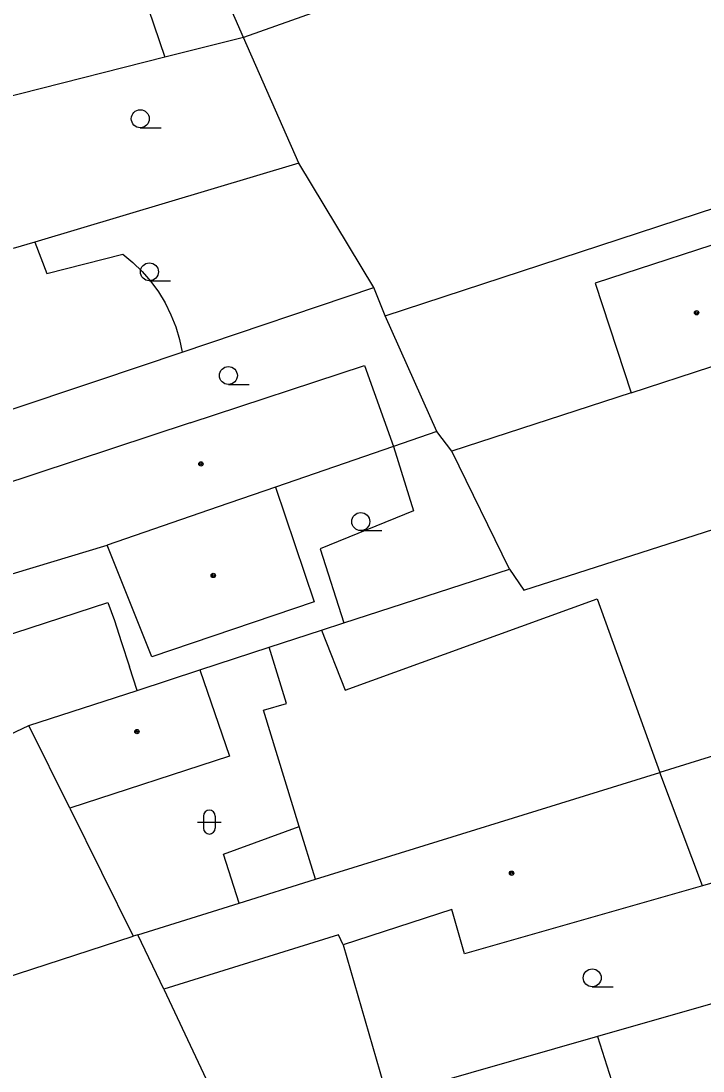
# Model space of a CAD drawing. Extents: x -595546 to -593986, y -1160845 to -1159202.
# Drawn here: x -595438.29 to -595409.79, y -1160147.77 to -1160103.93 of the extents above; entities that cross this region are included whole.
import ezdxf

# ---------------------------------------------------------------- set-up
doc = ezdxf.new("R2010")
doc.units = 0
for name, color, linetype in [('DOP - budovy nerozlisene - VP', 7, 'Continuous'), ('DOP - kresba z DSPS bez souradnic', 7, 'Continuous'), ('DOP - ploty', 7, 'Continuous'), ('DOP - rozhrani ploch obecne', 7, 'Continuous'), ('Level 36', 7, 'Continuous'), ('Level 39', 7, 'Continuous'), ('TM - budovy zdene_ betonove - VP', 7, 'Continuous'), ('TM - letecke snimky - pomocna linie', 7, 'Continuous')]:
    doc.layers.add(name, color=color, linetype=linetype)

msp = doc.modelspace()

# ---------------------------------------------------------------- linework, layer by layer
at = {"layer": 'DOP - budovy nerozlisene - VP'}
for points in [[(-595407.63, -1160112.7), (-595414.29, -1160114.87)], [(-595414.29, -1160114.87), (-595412.79, -1160119.45)], [(-595412.79, -1160119.45), (-595406.14, -1160117.28)]]:
    msp.add_lwpolyline(points, dxfattribs=at)
at = {"layer": 'DOP - kresba z DSPS bez souradnic'}
for points in [[(-595429.83, -1160138.71), (-595426.66, -1160137.56)], [(-595429.17, -1160140.76), (-595429.83, -1160138.71)]]:
    msp.add_lwpolyline(points, dxfattribs=at)
at = {"layer": 'DOP - ploty'}
for points in [[(-595428.99, -1160104.61), (-595433.28, -1160094.83)], [(-595412.55, -1160098.79), (-595428.99, -1160104.61)]]:
    msp.add_lwpolyline(points, dxfattribs=at)
at = {"layer": 'DOP - rozhrani ploch obecne'}
for points in [[(-595423.07, -1160116.24), (-595371.72, -1160099.41)], [(-595428.99, -1160104.61), (-595432.28, -1160105.44)], [(-595426.68, -1160109.87), (-595428.99, -1160104.61)], [(-595432.28, -1160105.44), (-595438.3, -1160106.97), (-595440.11, -1160107.43)], [(-595426.68, -1160109.87), (-595437.7, -1160113.16)], [(-595423.55, -1160115.05), (-595426.68, -1160109.87)], [(-595437.7, -1160113.16), (-595438.61, -1160113.43)], [(-595417.28, -1160127.69), (-595375.02, -1160114.13)], [(-595431.55, -1160117.75), (-595423.55, -1160115.05)], [(-595423.07, -1160116.24), (-595423.55, -1160115.05)], [(-595420.91, -1160121.07), (-595423.07, -1160116.24)], [(-595435.12, -1160118.95), (-595431.55, -1160117.75)], [(-595438.99, -1160120.25), (-595435.12, -1160118.95)], [(-595412.79, -1160119.45), (-595420.28, -1160121.89)], [(-595420.91, -1160121.07), (-595422.72, -1160121.69)], [(-595420.28, -1160121.89), (-595420.91, -1160121.07)], [(-595367.03, -1160121.46), (-595411.59, -1160135.3)], [(-595417.88, -1160126.81), (-595420.28, -1160121.89)], [(-595424.8, -1160129.06), (-595417.88, -1160126.81)], [(-595417.88, -1160126.81), (-595417.28, -1160127.69)], [(-595425.73, -1160129.36), (-595424.8, -1160129.06)], [(-595427.91, -1160130.07), (-595425.73, -1160129.36)], [(-595430.81, -1160131.02), (-595427.91, -1160130.07)], [(-595427.19, -1160132.43), (-595427.91, -1160130.07)], [(-595428.16, -1160132.71), (-595427.19, -1160132.43)], [(-595426.66, -1160137.56), (-595428.16, -1160132.71)], [(-595425.98, -1160139.76), (-595426.66, -1160137.56)], [(-595404.47, -1160138.51), (-595409.81, -1160140.04)], [(-595402.95, -1160143.11), (-595414.2, -1160146.33)], [(-595414.2, -1160146.33), (-595422.98, -1160148.85)], [(-595414.2, -1160146.33), (-595412.35, -1160152.15)]]:
    msp.add_lwpolyline(points, dxfattribs=at)
at = {"layer": 'Level 36'}
for p, q in [((-595433.3, -1160108.385), (-595432.425, -1160108.385)), ((-595432.92, -1160114.775), (-595432.045, -1160114.775)), ((-595429.62, -1160119.105), (-595428.745, -1160119.105)), ((-595424.09, -1160125.205), (-595423.215, -1160125.205)), ((-595430.916, -1160137.376), (-595429.916, -1160137.376)), ((-595430.666, -1160137.126), (-595430.666, -1160137.626)), ((-595430.166, -1160137.126), (-595430.166, -1160137.626)), ((-595414.42, -1160144.255), (-595413.545, -1160144.255))]:
    msp.add_line(p, q, dxfattribs=at)
for centre in [(-595433.3, -1160108.01), (-595432.92, -1160114.4), (-595429.62, -1160118.73), (-595424.09, -1160124.83), (-595414.42, -1160143.88)]:
    msp.add_circle(centre, 0.375, dxfattribs=at)
for centre, start, end in [((-595430.416, -1160137.126), 0, 180), ((-595430.416, -1160137.626), 180, 0)]:
    msp.add_arc(centre, 0.25, start, end, dxfattribs=at)
at = {"layer": 'Level 39'}
for centre, radius in [((-595410.06, -1160116.11), 0.09), ((-595410.06, -1160116.11), 0.0398), ((-595430.77, -1160122.42), 0.09), ((-595430.77, -1160122.42), 0.0398), ((-595430.25, -1160127.08), 0.09), ((-595430.25, -1160127.08), 0.0398), ((-595433.44, -1160133.6), 0.09), ((-595433.44, -1160133.6), 0.0398), ((-595417.79, -1160139.51), 0.09), ((-595417.79, -1160139.51), 0.0398)]:
    msp.add_circle(centre, radius, dxfattribs=at)
at = {"layer": 'TM - budovy zdene_ betonove - VP'}
for points in [[(-595431.22, -1160120.7), (-595423.94, -1160118.31)], [(-595423.94, -1160118.31), (-595422.72, -1160121.69)], [(-595431.22, -1160120.7), (-595442.49, -1160124.42)], [(-595422.72, -1160121.69), (-595427.65, -1160123.39)], [(-595427.65, -1160123.39), (-595430.05, -1160124.21)], [(-595427.65, -1160123.39), (-595426.03, -1160128.18)], [(-595430.05, -1160124.21), (-595434.69, -1160125.81)], [(-595440.88, -1160127.68), (-595434.69, -1160125.81)], [(-595432.82, -1160130.47), (-595434.69, -1160125.81)], [(-595426.03, -1160128.18), (-595432.82, -1160130.47)], [(-595434.38, -1160128.96), (-595434.1, -1160129.83)], [(-595434.1, -1160129.83), (-595433.75, -1160130.89)], [(-595433.43, -1160131.88), (-595433.75, -1160130.89)], [(-595433.43, -1160131.88), (-595430.81, -1160131.02)], [(-595430.81, -1160131.02), (-595429.57, -1160134.63)], [(-595437.96, -1160133.35), (-595433.43, -1160131.88)], [(-595446.97, -1160137.6), (-595437.96, -1160133.35)], [(-595436.25, -1160136.79), (-595437.96, -1160133.35)], [(-595429.57, -1160134.63), (-595436.25, -1160136.79)], [(-595425.98, -1160139.76), (-595411.59, -1160135.3)], [(-595409.81, -1160140.04), (-595411.59, -1160135.3)], [(-595436.25, -1160136.79), (-595433.6, -1160142.14)], [(-595429.17, -1160140.76), (-595425.98, -1160139.76)], [(-595409.81, -1160140.04), (-595419.75, -1160142.88)], [(-595433.4, -1160142.08), (-595429.17, -1160140.76)], [(-595420.29, -1160141.02), (-595424.82, -1160142.5)], [(-595419.75, -1160142.88), (-595420.29, -1160141.02)], [(-595443.28, -1160145.28), (-595433.6, -1160142.14)], [(-595433.4, -1160142.08), (-595433.6, -1160142.14)], [(-595432.32, -1160144.36), (-595433.4, -1160142.08)], [(-595425.02, -1160142.09), (-595432.32, -1160144.36)], [(-595424.82, -1160142.5), (-595425.02, -1160142.09)], [(-595432.32, -1160144.36), (-595429.33, -1160150.68)]]:
    msp.add_lwpolyline(points, dxfattribs=at)
at = {"layer": 'TM - letecke snimky - pomocna linie'}
for points in [[(-595445.51, -1160096.05), (-595438.36, -1160093.42), (-595435.51, -1160095.93), (-595432.28, -1160105.44)], [(-595437.7, -1160113.16), (-595437.21, -1160114.47), (-595434.03, -1160113.67)], [(-595434.03, -1160113.67), (-595433.61, -1160114.01), (-595433.22, -1160114.39), (-595432.86, -1160114.8), (-595432.54, -1160115.24), (-595432.26, -1160115.7), (-595432.02, -1160116.19), (-595431.82, -1160116.7), (-595431.66, -1160117.22), (-595431.55, -1160117.75)], [(-595422.72, -1160121.69), (-595421.88, -1160124.38), (-595425.79, -1160125.97), (-595424.8, -1160129.06)], [(-595439.88, -1160129.9), (-595434.65, -1160128.21), (-595434.38, -1160128.96)], [(-595425.73, -1160129.36), (-595424.74, -1160131.87), (-595414.21, -1160128.06), (-595411.59, -1160135.3)], [(-595424.82, -1160142.5), (-595422.98, -1160148.85)]]:
    msp.add_lwpolyline(points, dxfattribs=at)

doc.saveas('drawing.dxf')
